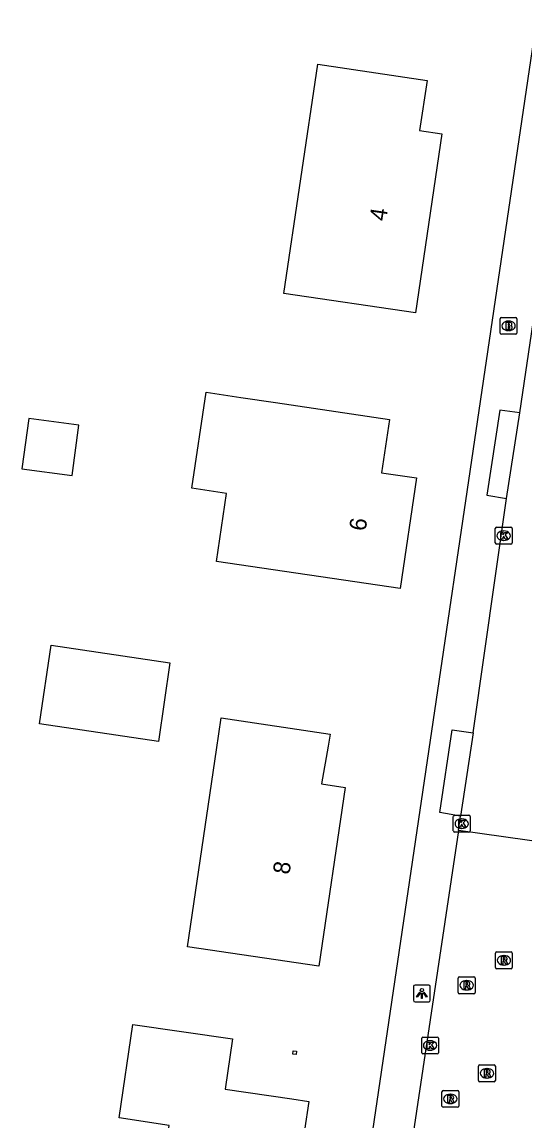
# Model space of a CAD drawing. Extents: x 164150 to 165261, y 382513 to 383432.
# Drawn here: x 164637.4 to 164667.2, y 383053.9 to 383119 of the extents above; entities that cross this region are included whole.
import ezdxf

# ---------------------------------------------------------------- set-up
doc = ezdxf.new("R2010")
doc.units = 0
for name, color, linetype in [('IMGEO_Brandkraan', 7, 'Continuous'), ('IMGEO_Kolk', 7, 'Continuous'), ('IMGEO_Lichtpunt', 7, 'Continuous'), ('IMGEO_Pand', 7, 'Continuous'), ('IMGEO_Pand_nummerreeks', 7, 'Continuous'), ('IMGEO_Rijbaan_lokaal_open', 7, 'Continuous'), ('IMGEO_Rioolput', 7, 'Continuous'), ('IMGEO_Voetpad_open', 7, 'Continuous')]:
    doc.layers.add(name, color=color, linetype=linetype)

msp = doc.modelspace()

# ---------------------------------------------------------------- linework, layer by layer
at = {"layer": 'IMGEO_Brandkraan'}
for p, q in [((164665.777, 383100.565), (164665.777, 383101.417)), ((164665.852, 383101.491), (164666.704, 383101.491)), ((164666.265, 383101.271), (164666.29, 383101.271)), ((164666.778, 383101.417), (164666.778, 383100.565)), ((164666.704, 383100.491), (164665.852, 383100.491)), ((164666.288, 383100.711), (164666.263, 383100.711))]:
    msp.add_line(p, q, dxfattribs=at)
for points in [[(164665.777, 383100.565), (164665.777, 383101.417)], [(164665.852, 383101.491), (164666.704, 383101.491)], [(164666.125, 383101.191), (164666.125, 383100.791), (164666.338, 383100.791)], [(164666.356, 383101.191), (164666.125, 383101.191)], [(164666.304, 383101.11), (164666.25, 383101.11), (164666.25, 383101.034)], [(164666.25, 383101.034), (164666.303, 383101.034)], [(164666.312, 383100.958), (164666.25, 383100.958), (164666.25, 383100.877)], [(164666.778, 383101.417), (164666.778, 383100.565)], [(164666.704, 383100.491), (164665.852, 383100.491)], [(164666.25, 383100.877), (164666.312, 383100.877)]]:
    msp.add_lwpolyline(points, dxfattribs=at)
for centre, radius, start, end in [((164665.854, 383101.415), 0.0765, 91.55205, 178.44795), ((164665.854, 383101.415), 0.0765, 91.55205, 178.44795), ((164666.305, 383101.072), 0.0379, 267.82845, 90.93552), ((164666.313, 383100.917), 0.0404, 269.87594, 90.50774), ((164666.36, 383101.046), 0.145, 59.4692, 91.53667), ((164666.385, 383101.093), 0.0922, 285.51372, 58.15012), ((164666.39, 383100.901), 0.105, 301.31148, 78.98903), ((164666.702, 383101.415), 0.0765, 1.55205, 88.44795), ((164666.702, 383101.415), 0.0765, 1.55205, 88.44795), ((164665.854, 383100.567), 0.0765, 181.55205, 268.44795), ((164665.854, 383100.567), 0.0765, 181.55205, 268.44795), ((164666.344, 383101.042), 0.251, 268.66757, 293.53466), ((164666.702, 383100.567), 0.0765, 271.55205, 358.44795), ((164666.702, 383100.567), 0.0765, 271.55205, 358.44795)]:
    msp.add_arc(centre, radius, start, end, dxfattribs=at)
for centre, major_axis, ratio, start_param, end_param in [((164666.264, 383100.991), (-0.387, 0.002), 0.722429, 4.712389, 7.853982), ((164666.289, 383100.991), (-0.39, 0.002), 0.717154, 1.570796, 4.712389)]:
    msp.add_ellipse(centre, major_axis=major_axis, ratio=ratio, start_param=start_param, end_param=end_param, dxfattribs=at)
at = {"layer": 'IMGEO_Kolk'}
for p, q in [((164665.491, 383088.118), (164665.491, 383088.97)), ((164665.566, 383089.044), (164666.418, 383089.044)), ((164665.979, 383088.824), (164666.004, 383088.824)), ((164666.492, 383088.97), (164666.492, 383088.118)), ((164666.418, 383088.044), (164665.566, 383088.044)), ((164666.002, 383088.264), (164665.977, 383088.264)), ((164663.001, 383071.037), (164663.001, 383071.889)), ((164663.076, 383071.963), (164663.928, 383071.963)), ((164663.489, 383071.743), (164663.514, 383071.743)), ((164664.002, 383071.889), (164664.002, 383071.037)), ((164663.928, 383070.963), (164663.076, 383070.963)), ((164663.512, 383071.183), (164663.487, 383071.183)), ((164661.123, 383057.88), (164661.123, 383058.732)), ((164661.198, 383058.806), (164662.05, 383058.806)), ((164661.611, 383058.586), (164661.636, 383058.586)), ((164662.124, 383058.732), (164662.124, 383057.88)), ((164661.634, 383058.026), (164661.609, 383058.026)), ((164662.05, 383057.806), (164661.198, 383057.806))]:
    msp.add_line(p, q, dxfattribs=at)
for points in [[(164665.491, 383088.118), (164665.491, 383088.97)], [(164665.566, 383089.044), (164666.418, 383089.044)], [(164665.812, 383088.744), (164665.935, 383088.744), (164665.935, 383088.593), (164666.065, 383088.744), (164666.229, 383088.744), (164666.083, 383088.593), (164666.236, 383088.344), (164666.084, 383088.344), (164665.999, 383088.508), (164665.935, 383088.441), (164665.935, 383088.344), (164665.812, 383088.344), (164665.812, 383088.744)], [(164666.492, 383088.97), (164666.492, 383088.118)], [(164666.418, 383088.044), (164665.566, 383088.044)], [(164663.001, 383071.037), (164663.001, 383071.889)], [(164663.076, 383071.963), (164663.928, 383071.963)], [(164663.322, 383071.663), (164663.445, 383071.663), (164663.445, 383071.512), (164663.575, 383071.663), (164663.739, 383071.663), (164663.593, 383071.512), (164663.746, 383071.263), (164663.594, 383071.263), (164663.509, 383071.427), (164663.445, 383071.36), (164663.445, 383071.263), (164663.322, 383071.263), (164663.322, 383071.663)], [(164664.002, 383071.889), (164664.002, 383071.037)], [(164663.928, 383070.963), (164663.076, 383070.963)], [(164661.123, 383057.88), (164661.123, 383058.732)], [(164661.198, 383058.806), (164662.05, 383058.806)], [(164662.124, 383058.732), (164662.124, 383057.88)], [(164661.444, 383058.506), (164661.567, 383058.506), (164661.567, 383058.355), (164661.697, 383058.506), (164661.861, 383058.506), (164661.715, 383058.355), (164661.868, 383058.106), (164661.716, 383058.106), (164661.631, 383058.27), (164661.567, 383058.203), (164661.567, 383058.106), (164661.444, 383058.106), (164661.444, 383058.506)], [(164662.05, 383057.806), (164661.198, 383057.806)]]:
    msp.add_lwpolyline(points, dxfattribs=at)
for centre, start, end in [((164665.568, 383088.968), 91.55205, 178.44795), ((164665.568, 383088.968), 91.55205, 178.44795), ((164666.416, 383088.968), 1.55205, 88.44795), ((164666.416, 383088.968), 1.55205, 88.44795), ((164665.568, 383088.12), 181.55205, 268.44795), ((164665.568, 383088.12), 181.55205, 268.44795), ((164666.416, 383088.12), 271.55205, 358.44795), ((164666.416, 383088.12), 271.55205, 358.44795), ((164663.078, 383071.887), 91.55205, 178.44795), ((164663.078, 383071.887), 91.55205, 178.44795), ((164663.926, 383071.887), 1.55205, 88.44795), ((164663.926, 383071.887), 1.55205, 88.44795), ((164663.078, 383071.039), 181.55205, 268.44795), ((164663.078, 383071.039), 181.55205, 268.44795), ((164663.926, 383071.039), 271.55205, 358.44795), ((164663.926, 383071.039), 271.55205, 358.44795), ((164661.2, 383058.73), 91.55205, 178.44795), ((164661.2, 383058.73), 91.55205, 178.44795), ((164662.048, 383058.73), 1.55205, 88.44795), ((164662.048, 383058.73), 1.55205, 88.44795), ((164661.2, 383057.882), 181.55205, 268.44795), ((164661.2, 383057.882), 181.55205, 268.44795), ((164662.048, 383057.882), 271.55205, 358.44795), ((164662.048, 383057.882), 271.55205, 358.44795)]:
    msp.add_arc(centre, 0.0765, start, end, dxfattribs=at)
for centre, major_axis, ratio, start_param, end_param in [((164665.978, 383088.544), (-0.387, 0.002), 0.722429, 4.712389, 7.853982), ((164666.003, 383088.544), (-0.39, 0.002), 0.717154, 1.570796, 4.712389), ((164663.488, 383071.463), (-0.387, 0.002), 0.722429, 4.712389, 7.853982), ((164663.513, 383071.463), (-0.39, 0.002), 0.717154, 1.570796, 4.712389), ((164661.61, 383058.306), (-0.387, 0.002), 0.722429, 4.712389, 7.853982), ((164661.635, 383058.306), (-0.39, 0.002), 0.717154, 1.570796, 4.712389)]:
    msp.add_ellipse(centre, major_axis=major_axis, ratio=ratio, start_param=start_param, end_param=end_param, dxfattribs=at)
at = {"layer": 'IMGEO_Lichtpunt'}
for p, q in [((164661.538, 383061.892), (164660.73, 383061.892)), ((164661.538, 383061.892), (164660.73, 383061.892)), ((164660.636, 383061.797), (164660.636, 383060.99)), ((164660.636, 383061.797), (164660.636, 383060.99)), ((164661.632, 383060.99), (164661.632, 383061.797)), ((164661.632, 383060.99), (164661.632, 383061.797)), ((164660.73, 383060.896), (164661.538, 383060.896)), ((164660.73, 383060.896), (164661.538, 383060.896))]:
    msp.add_line(p, q, dxfattribs=at)
for points in [[(164661.01, 383061.461), (164661.049, 383061.433), (164660.861, 383061.171), (164660.823, 383061.198), (164661.01, 383061.461)], [(164661.112, 383061.413), (164661.159, 383061.413), (164661.159, 383061.091), (164661.112, 383061.091), (164661.112, 383061.413)], [(164661.222, 383061.433), (164661.26, 383061.46), (164661.447, 383061.198), (164661.408, 383061.17), (164661.222, 383061.433)]]:
    msp.add_lwpolyline(points, dxfattribs=at)
msp.add_circle((164661.135, 383061.595), 0.0994, dxfattribs=at)
for centre, start, end in [((164660.73, 383061.797), 90, 180), ((164660.73, 383061.797), 90, 180), ((164661.538, 383061.797), 0, 90), ((164661.538, 383061.797), 0, 90), ((164660.73, 383060.99), 180, 270), ((164660.73, 383060.99), 180, 270), ((164661.538, 383060.99), 270, 0), ((164661.538, 383060.99), 270, 360)]:
    msp.add_arc(centre, 0.0946, start, end, dxfattribs=at)
at = {"layer": 'IMGEO_Pand'}
for points in [[(164654.961, 383116.507), (164661.44, 383115.544), (164660.987, 383112.586), (164662.326, 383112.378), (164660.751, 383101.757), (164652.943, 383102.91), (164654.961, 383116.507)], [(164648.326, 383097.049), (164650.388, 383096.745), (164652.441, 383096.441), (164659.204, 383095.441), (164658.742, 383092.267), (164660.811, 383091.968), (164659.847, 383085.409), (164648.946, 383087.019), (164649.545, 383091.057), (164647.486, 383091.362), (164648.326, 383097.049)], [(164640.38, 383092.117), (164640.78, 383095.106), (164637.804, 383095.505), (164637.403, 383092.516), (164640.38, 383092.117)], [(164646.187, 383081.013), (164645.496, 383076.344), (164638.443, 383077.388), (164639.134, 383082.057), (164646.187, 383081.013)], [(164655.691, 383076.773), (164655.565, 383076.057), (164655.173, 383073.825), (164656.589, 383073.619), (164655.019, 383063.003), (164647.219, 383064.153), (164648.948, 383075.834), (164649.229, 383077.734), (164655.691, 383076.773)], [(164643.979, 383059.556), (164649.903, 383058.694), (164649.464, 383055.724), (164653.421, 383055.143), (164654.417, 383054.988), (164653.922, 383051.582), (164653.571, 383049.213), (164654.187, 383049.123), (164654.45, 383049.082), (164653.769, 383044.382), (164653.075, 383044.477), (164652.926, 383043.491), (164649.091, 383044.05), (164649.237, 383045.049), (164644.968, 383045.674), (164645.482, 383049.186), (164646.131, 383053.57), (164643.171, 383054.013), (164643.979, 383059.556)], [(164653.697, 383057.972), (164653.668, 383057.765), (164653.476, 383057.791), (164653.505, 383057.999), (164653.697, 383057.972)]]:
    msp.add_lwpolyline(points, dxfattribs=at)
at = {"layer": 'IMGEO_Rijbaan_lokaal_open'}
for points in [[(164666.957, 383095.84), (164669.137, 383110.698)], [(164666.161, 383090.76), (164666.957, 383095.84)], [(164664.173, 383076.85), (164666.161, 383090.76)], [(164664.173, 383076.85), (164663.423, 383071.905)], [(164663.299, 383071.06), (164663.405, 383071.768), (164663.423, 383071.905)], [(164663.299, 383071.06), (164660.382, 383051.508), (164659.675, 383046.714)], [(164668.78, 383070.285), (164663.299, 383071.06)]]:
    msp.add_lwpolyline(points, dxfattribs=at)
at = {"layer": 'IMGEO_Rioolput'}
for p, q in [((164665.501, 383062.932), (164665.501, 383063.784)), ((164665.576, 383063.858), (164666.428, 383063.858)), ((164666.502, 383063.784), (164666.502, 383062.932)), ((164665.989, 383063.638), (164666.014, 383063.638)), ((164666.428, 383062.858), (164665.576, 383062.858)), ((164666.012, 383063.078), (164665.987, 383063.078)), ((164663.29, 383061.452), (164663.29, 383062.304)), ((164663.365, 383062.378), (164664.217, 383062.378)), ((164663.778, 383062.158), (164663.803, 383062.158)), ((164664.291, 383062.304), (164664.291, 383061.452)), ((164664.217, 383061.378), (164663.365, 383061.378)), ((164663.801, 383061.598), (164663.776, 383061.598)), ((164664.494, 383056.231), (164664.494, 383057.083)), ((164664.569, 383057.157), (164665.421, 383057.157)), ((164664.982, 383056.937), (164665.007, 383056.937)), ((164665.495, 383057.083), (164665.495, 383056.231)), ((164665.421, 383056.157), (164664.569, 383056.157)), ((164665.005, 383056.377), (164664.98, 383056.377)), ((164662.327, 383054.713), (164662.327, 383055.565)), ((164662.402, 383055.639), (164663.254, 383055.639)), ((164662.815, 383055.419), (164662.84, 383055.419)), ((164663.328, 383055.565), (164663.328, 383054.713)), ((164663.254, 383054.639), (164662.402, 383054.639)), ((164662.838, 383054.859), (164662.813, 383054.859))]:
    msp.add_line(p, q, dxfattribs=at)
for points in [[(164665.501, 383062.932), (164665.501, 383063.784)], [(164665.576, 383063.858), (164666.428, 383063.858)], [(164666.502, 383063.784), (164666.502, 383062.932)], [(164666.09, 383063.556), (164665.838, 383063.558), (164665.838, 383063.158)], [(164665.838, 383063.158), (164665.962, 383063.158), (164665.962, 383063.32), (164665.973, 383063.32)], [(164666.016, 383063.477), (164665.962, 383063.477), (164665.962, 383063.396)], [(164665.962, 383063.396), (164666.014, 383063.396)], [(164666.02, 383063.291), (164666.091, 383063.158), (164666.231, 383063.158), (164666.166, 383063.284)], [(164666.428, 383062.858), (164665.576, 383062.858)], [(164663.29, 383061.452), (164663.29, 383062.304)], [(164663.365, 383062.378), (164664.217, 383062.378)], [(164663.879, 383062.076), (164663.627, 383062.078), (164663.627, 383061.678)], [(164663.627, 383061.678), (164663.751, 383061.678), (164663.751, 383061.84), (164663.762, 383061.84)], [(164663.805, 383061.997), (164663.751, 383061.997), (164663.751, 383061.916)], [(164663.751, 383061.916), (164663.803, 383061.916)], [(164663.809, 383061.811), (164663.88, 383061.678), (164664.02, 383061.678), (164663.955, 383061.804)], [(164664.291, 383062.304), (164664.291, 383061.452)], [(164664.217, 383061.378), (164663.365, 383061.378)], [(164664.494, 383056.231), (164664.494, 383057.083)], [(164664.569, 383057.157), (164665.421, 383057.157)], [(164665.083, 383056.855), (164664.831, 383056.857), (164664.831, 383056.457)], [(164664.831, 383056.457), (164664.955, 383056.457), (164664.955, 383056.619), (164664.966, 383056.619)], [(164665.009, 383056.776), (164664.955, 383056.776), (164664.955, 383056.695)], [(164664.955, 383056.695), (164665.007, 383056.695)], [(164665.013, 383056.59), (164665.084, 383056.457), (164665.224, 383056.457), (164665.159, 383056.583)], [(164665.495, 383057.083), (164665.495, 383056.231)], [(164665.421, 383056.157), (164664.569, 383056.157)], [(164662.327, 383054.713), (164662.327, 383055.565)], [(164662.402, 383055.639), (164663.254, 383055.639)], [(164662.916, 383055.337), (164662.664, 383055.339), (164662.664, 383054.939)], [(164663.328, 383055.565), (164663.328, 383054.713)], [(164663.254, 383054.639), (164662.402, 383054.639)], [(164662.664, 383054.939), (164662.788, 383054.939), (164662.788, 383055.101), (164662.799, 383055.101)], [(164662.842, 383055.258), (164662.788, 383055.258), (164662.788, 383055.177)], [(164662.788, 383055.177), (164662.84, 383055.177)], [(164662.846, 383055.072), (164662.917, 383054.939), (164663.057, 383054.939), (164662.992, 383055.065)]]:
    msp.add_lwpolyline(points, dxfattribs=at)
for centre, radius, start, end in [((164665.578, 383063.782), 0.0765, 91.55205, 178.44795), ((164665.578, 383063.782), 0.0765, 91.55205, 178.44795), ((164666.426, 383063.782), 0.0765, 1.55205, 88.44795), ((164666.426, 383063.782), 0.0765, 1.55205, 88.44795), ((164665.972, 383063.267), 0.0533, 26.02933, 88.69889), ((164665.998, 383063.585), 0.19, 274.7715, 282.96867), ((164666.022, 383063.381), 0.0964, 77.00612, 93.18647), ((164666.036, 383063.438), 0.0378, 276.66336, 79.67722), ((164666.089, 383063.446), 0.109, 350.36119, 89.41601), ((164666.087, 383063.446), 0.112, 277.58423, 350.98172), ((164666.071, 383063.231), 0.108, 29.51342, 73.79051), ((164665.578, 383062.934), 0.0765, 181.55205, 268.44795), ((164665.578, 383062.934), 0.0765, 181.55205, 268.44795), ((164666.426, 383062.934), 0.0765, 271.55205, 358.44795), ((164666.426, 383062.934), 0.0765, 271.55205, 358.44795), ((164663.367, 383062.302), 0.0765, 91.55205, 178.44795), ((164663.367, 383062.302), 0.0765, 91.55205, 178.44795), ((164663.761, 383061.787), 0.0533, 26.02933, 88.69889), ((164663.787, 383062.105), 0.19, 274.7715, 282.96867), ((164663.811, 383061.901), 0.0964, 77.00612, 93.18647), ((164663.825, 383061.958), 0.0378, 276.66336, 79.67722), ((164663.878, 383061.966), 0.109, 350.36119, 89.41601), ((164663.876, 383061.966), 0.112, 277.58423, 350.98172), ((164663.86, 383061.751), 0.108, 29.51342, 73.79051), ((164664.215, 383062.302), 0.0765, 1.55205, 88.44795), ((164664.215, 383062.302), 0.0765, 1.55205, 88.44795), ((164663.367, 383061.454), 0.0765, 181.55205, 268.44795), ((164663.367, 383061.454), 0.0765, 181.55205, 268.44795), ((164664.215, 383061.454), 0.0765, 271.55205, 358.44795), ((164664.215, 383061.454), 0.0765, 271.55205, 358.44795), ((164664.571, 383057.081), 0.0765, 91.55205, 178.44795), ((164664.571, 383057.081), 0.0765, 91.55205, 178.44795), ((164664.965, 383056.566), 0.0533, 26.02933, 88.69889), ((164664.991, 383056.884), 0.19, 274.7715, 282.96867), ((164665.015, 383056.68), 0.0964, 77.00612, 93.18647), ((164665.029, 383056.737), 0.0378, 276.66336, 79.67722), ((164665.082, 383056.745), 0.109, 350.36119, 89.41601), ((164665.08, 383056.745), 0.112, 277.58423, 350.98172), ((164665.064, 383056.53), 0.108, 29.51342, 73.79051), ((164665.419, 383057.081), 0.0765, 1.55205, 88.44795), ((164665.419, 383057.081), 0.0765, 1.55205, 88.44795), ((164664.571, 383056.233), 0.0765, 181.55205, 268.44795), ((164664.571, 383056.233), 0.0765, 181.55205, 268.44795), ((164665.419, 383056.233), 0.0765, 271.55205, 358.44795), ((164665.419, 383056.233), 0.0765, 271.55205, 358.44795), ((164662.404, 383055.563), 0.0765, 91.55205, 178.44795), ((164662.404, 383055.563), 0.0765, 91.55205, 178.44795), ((164662.915, 383055.227), 0.109, 350.36119, 89.41601), ((164663.252, 383055.563), 0.0765, 1.55205, 88.44795), ((164663.252, 383055.563), 0.0765, 1.55205, 88.44795), ((164662.404, 383054.715), 0.0765, 181.55205, 268.44795), ((164662.404, 383054.715), 0.0765, 181.55205, 268.44795), ((164662.798, 383055.048), 0.0533, 26.02933, 88.69889), ((164662.824, 383055.366), 0.19, 274.7715, 282.96867), ((164662.848, 383055.162), 0.0964, 77.00612, 93.18647), ((164662.862, 383055.219), 0.0378, 276.66336, 79.67722), ((164662.913, 383055.227), 0.112, 277.58423, 350.98172), ((164662.897, 383055.012), 0.108, 29.51342, 73.79051), ((164663.252, 383054.715), 0.0765, 271.55205, 358.44795), ((164663.252, 383054.715), 0.0765, 271.55205, 358.44795)]:
    msp.add_arc(centre, radius, start, end, dxfattribs=at)
for centre, major_axis, ratio, start_param, end_param in [((164665.988, 383063.358), (-0.387, 0.002), 0.722429, 4.712389, 7.853982), ((164666.013, 383063.358), (-0.39, 0.002), 0.717154, 1.570796, 4.712389), ((164663.777, 383061.878), (-0.387, 0.002), 0.722429, 4.712389, 7.853982), ((164663.802, 383061.878), (-0.39, 0.002), 0.717154, 1.570796, 4.712389), ((164664.981, 383056.657), (-0.387, 0.002), 0.722429, 4.712389, 7.853982), ((164665.006, 383056.657), (-0.39, 0.002), 0.717154, 1.570796, 4.712389), ((164662.814, 383055.139), (-0.387, 0.002), 0.722429, 4.712389, 7.853982), ((164662.839, 383055.139), (-0.39, 0.002), 0.717154, 1.570796, 4.712389)]:
    msp.add_ellipse(centre, major_axis=major_axis, ratio=ratio, start_param=start_param, end_param=end_param, dxfattribs=at)
at = {"layer": 'IMGEO_Voetpad_open'}
for points in [[(164653.403, 383020.558), (164672.613, 383150.649)], [(164666.957, 383095.84), (164665.754, 383095.997), (164664.995, 383090.947), (164666.161, 383090.76)], [(164663.423, 383071.905), (164662.198, 383072.123), (164662.932, 383077.035), (164664.173, 383076.85)]]:
    msp.add_lwpolyline(points, dxfattribs=at)

# ---------------------------------------------------------------- texts
at = {"layer": 'IMGEO_Pand_nummerreeks'}
for s, rotation, p in [('4', 81.56627, (164659.006, 383107.168)), ('6', 81.63503, (164657.796, 383088.786)), ('8', 81.58806, (164653.271, 383068.414))]:
    msp.add_text(s, height=1, rotation=rotation, dxfattribs=at).set_placement(p)

doc.saveas('drawing.dxf')
